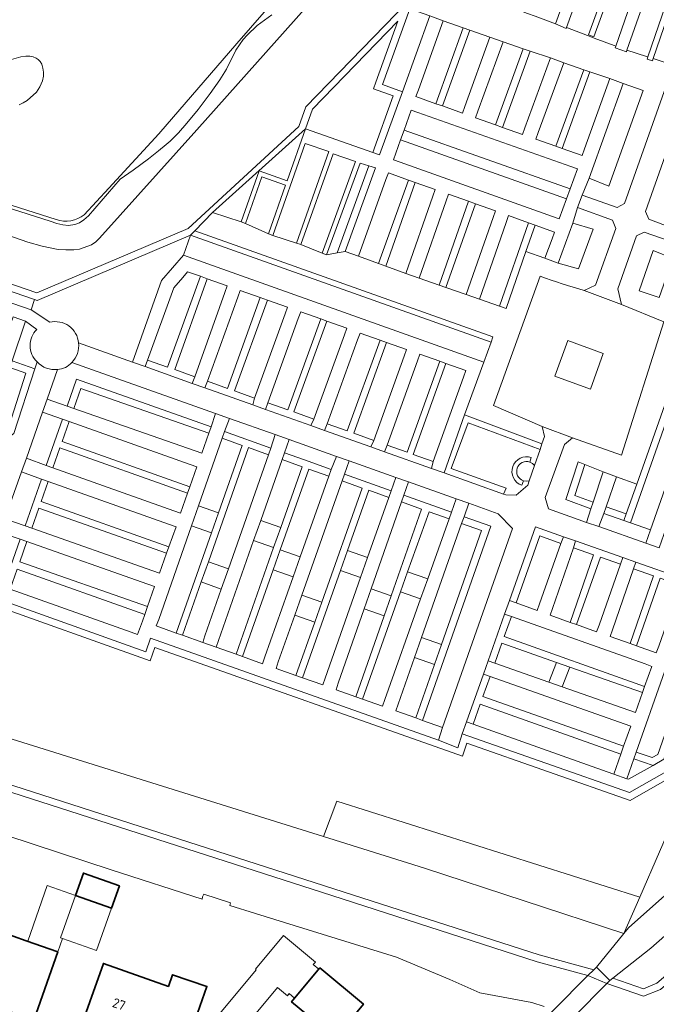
# Model space of a CAD drawing. Header units: metres. Extents: x 149984 to 156489, y 469398 to 478068.
# Tile 319 of 656: x 153779 to 153869, y 472640 to 472779. Entities that reach past the tile are written whole.
import ezdxf
from ezdxf.enums import TextEntityAlignment as Align

# ---------------------------------------------------------------- set-up
doc = ezdxf.new("R2010")
doc.units = ezdxf.units.M
doc.header["$LTSCALE"] = 0.75
for name, color, linetype, lineweight in [('B-WE-GR-BEPLANTING_CULTUUR_BOSPLANTSOEN-GV', 252, 'Continuous', 18), ('B-WE-GR-BEPLANTING_CULTUUR_HEESTERS-GV', 252, 'Continuous', 18), ('B-WE-GR-BEPLANTING_CULTUUR_VASTE PLANTENVAK-GV', 252, 'Continuous', 18), ('B-WE-GR-STRUIK-GV', 252, 'Continuous', 13), ('B-WE-KW-KUNSTWERK_DEK-GV', 6, 'Continuous', 18), ('B-WE-OG-BEBOUWING-GV', 6, 'Continuous', 35), ('B-WE-OG-BEBOUWING-T18', 1, 'Continuous', 18), ('B-WE-OG-BEBOUWING_LUIFEL-GV', 6, 'Continuous', 18), ('B-WE-OG-TERREIN_BEGROEID-GV', 252, 'Continuous', 18), ('B-WE-OG-TERREIN_ERF-GV', 252, 'Continuous', 18), ('B-WE-OG-TERREIN_OEVER-GV', 252, 'Continuous', 18), ('B-WE-OG-WATER_MEER-GV', 252, 'Continuous', 18), ('B-WE-VH-GESLOTENVERHARDING_ASFALT-GV', 252, 'Continuous', 18), ('B-WE-VH-ONVERHARD-GV', 252, 'Continuous', 18), ('B-WE-VH-OPENVERHARDING-GV', 252, 'Continuous', 18), ('B-WE-VH-OPENVERHARDING_SIERBESTRATING-GV', 252, 'Continuous', 18), ('B-WE-VH-OPENVERHARDING_STRAATBAKSTEEN-GV', 252, 'Continuous', 18)]:
    doc.layers.add(name, color=color, linetype=linetype, lineweight=lineweight)
doc.styles.add('NLCS-ISO-M750-T18', font='NLCS-ISO.ttf', dxfattribs={"height": 1.35})

msp = doc.modelspace()

# ---------------------------------------------------------------- linework, layer by layer
at = {"layer": 'B-WE-GR-BEPLANTING_CULTUUR_BOSPLANTSOEN-GV', "flags": 128}
for points in [[(153726.281, 472759.521), (153781.54, 472740.493), (153802.93, 472749.601), (153818.595, 472764.007), (153819.571, 472766.79), (153837.095, 472784.893)], [(153820.92, 472782.42), (153804.17, 472763.55), (153790.4, 472748.26), (153789.89, 472747.73), (153789.28, 472747.28), (153787.58, 472746.68), (153786.78, 472746.6), (153785.64, 472746.57), (153784.58, 472746.65), (153782.31, 472747.13), (153780.27, 472747.69), (153763.93, 472753.36)], [(153779.04, 472767.1), (153779.62, 472767.37), (153780.17, 472767.7), (153781.49, 472768.88), (153781.96, 472769.63), (153782.36, 472770.46), (153782.48, 472771.16), (153782.48, 472771.69), (153782.42, 472772.28), (153782.26, 472772.83), (153782.03, 472773.23), (153781.76, 472773.49), (153781.44, 472773.71), (153781.02, 472773.86), (153780.58, 472773.96), (153780.01, 472773.95), (153779.31, 472773.88), (153777.98, 472773.48)], [(153747.71, 472686.86), (153822.092, 472663.635), (153823.956, 472668.659), (153866.77, 472655.057), (153875.151, 472674.282), (153865.428, 472668.759), (153842.321, 472676.86), (153841.717, 472674.983), (153798.228, 472690.392), (153797.56, 472688.494), (153773.992, 472696.874)]]:
    msp.add_lwpolyline(points, dxfattribs=at)
at = {"layer": 'B-WE-GR-BEPLANTING_CULTUUR_HEESTERS-GV', "flags": 128}
for points in [[(153837.108, 472779.658), (153838.99, 472778.983), (153841.822, 472777.994), (153842.768, 472777.664), (153845.601, 472776.675), (153847.481, 472775.991), (153850.321, 472775.021), (153851.306, 472774.685), (153854.146, 472773.715), (153856.025, 472773.031), (153858.864, 472772.06), (153859.733, 472771.764), (153862.572, 472770.793), (153864.453, 472770.113), (153867.274, 472769.093), (153862.394, 472755.596), (153859.609, 472756.715), (153858.659, 472754.302), (153863.576, 472752.591), (153864.607, 472753.148), (153871.551, 472772.699), (153868.805, 472773.579), (153868.666, 472773.623), (153868.56, 472773.313), (153867.825, 472773.565), (153867.926, 472773.86), (153867.748, 472773.917), (153864.973, 472774.806), (153864.892, 472774.578), (153863.3, 472775.134), (153863.385, 472775.38), (153863.151, 472775.465), (153860.348, 472776.535), (153859.372, 472776.908), (153856.569, 472777.978), (153856.424, 472778.028), (153856.374, 472777.888), (153854.862, 472778.562), (153852.002, 472779.61)], [(153858.944, 472740.838), (153860.527, 472741.587), (153863.421, 472749.624), (153862.938, 472750.767), (153857.979, 472752.563), (153857.317, 472750.373), (153860.204, 472749.532), (153858.144, 472743.882), (153855.259, 472744.727), (153853.383, 472745.421), (153850.692, 472746.358), (153847.882, 472738.292), (153846.938, 472738.621), (153844.105, 472739.608), (153842.221, 472740.277)], [(153842.221, 472740.277), (153839.384, 472741.254), (153838.42, 472741.586), (153835.584, 472742.563), (153833.696, 472743.222), (153830.881, 472744.26), (153829.842, 472744.643), (153827.027, 472745.681), (153825.147, 472746.364), (153824.01, 472746.164), (153822.518, 472745.901), (153821.907, 472746.122), (153818.881, 472747.329), (153818.268, 472747.544), (153814.89, 472748.62), (153814.277, 472748.838), (153811.027, 472750.324), (153810.415, 472750.544), (153806.381, 472751.859), (153803.902, 472749.299), (153846.03, 472734.305), (153845.762, 472733.551), (153844.756, 472730.725), (153841.983, 472723.268), (153852.961, 472719.181), (153853.306, 472720.193), (153852.962, 472721.59), (153846.102, 472724.596), (153852.699, 472742.857)], [(153872.147, 472747.447), (153867.413, 472749.105), (153866.301, 472748.564), (153863.704, 472741.094), (153864.223, 472738.867), (153870.2, 472736.429), (153864.207, 472717.547), (153857.254, 472720.02), (153856.133, 472719.087), (153853.399, 472711.582), (153853.895, 472709.953), (153859.268, 472708.059), (153859.855, 472709.973), (153856.33, 472711.273), (153858.091, 472716.626), (153859.019, 472716.25), (153861.611, 472715.2), (153863.51, 472714.504), (153866.377, 472713.458), (153870.896, 472726.291)], [(153869.518, 472739.832), (153866.693, 472740.816), (153868.674, 472746.506), (153871.449, 472745.354)], [(153875.151, 472674.282), (153866.77, 472655.057), (153864.547, 472649.957), (153865.184, 472650.737), (153890.29, 472673.07), (153901.396, 472683.006), (153899.528, 472689.988), (153897.949, 472692.007), (153893.134, 472694.875), (153884.67, 472697.779)]]:
    msp.add_lwpolyline(points, dxfattribs=at)
for points in [[(153872.77, 472749.144), (153873.69, 472751.533), (153870.895, 472752.627), (153875.708, 472765.997), (153872.86, 472766.957), (153867.59, 472752.015), (153868.071, 472750.929)], [(153850.325, 472713.94), (153850.075, 472714.054), (153849.853, 472714.215), (153849.666, 472714.416), (153849.521, 472714.649), (153849.425, 472714.906), (153849.381, 472715.177), (153849.391, 472715.452), (153849.454, 472715.719), (153849.568, 472715.968), (153849.729, 472716.191), (153849.93, 472716.378), (153850.163, 472716.522), (153850.421, 472716.618), (153850.692, 472716.662), (153850.966, 472716.652), (153851.233, 472716.589), (153851.45, 472717.223), (153851.055, 472717.316), (153850.65, 472717.331), (153850.249, 472717.266), (153849.869, 472717.124), (153849.524, 472716.911), (153849.227, 472716.634), (153848.989, 472716.305), (153848.821, 472715.936), (153848.727, 472715.541), (153848.713, 472715.135), (153848.778, 472714.735), (153848.92, 472714.355), (153849.133, 472714.009), (153849.409, 472713.712), (153849.739, 472713.475), (153850.108, 472713.307)], [(153803.402, 472707.56), (153806.229, 472706.558), (153807.221, 472709.389), (153804.394, 472710.392)], [(153812.196, 472705.505), (153815.024, 472704.503), (153816.02, 472707.333), (153813.192, 472708.335)], [(153861.684, 472709.329), (153860.986, 472707.454), (153867.639, 472705.109), (153868.304, 472706.998), (153865.474, 472707.993), (153864.513, 472708.331)], [(153814.951, 472701.346), (153817.779, 472700.344), (153818.782, 472703.171), (153815.954, 472704.173)], [(153824.477, 472701.27), (153827.304, 472700.266), (153828.3, 472703.096), (153825.473, 472704.1)], [(153804.799, 472699.638), (153807.627, 472698.636), (153808.621, 472701.467), (153805.794, 472702.469)], [(153832.965, 472698.255), (153835.793, 472697.251), (153836.799, 472700.077), (153833.971, 472701.081)], [(153827.819, 472695.838), (153830.646, 472694.834), (153831.633, 472697.667), (153828.806, 472698.671)], [(153818.012, 472694.956), (153820.84, 472693.954), (153821.84, 472696.783), (153819.013, 472697.784)], [(153834.945, 472688.956), (153837.773, 472687.954), (153838.767, 472690.785), (153835.939, 472691.786)], [(153853.947, 472685.459), (153855.834, 472684.796), (153856.901, 472687.601), (153855.014, 472688.265)], [(153865.956, 472674.631), (153864.956, 472671.814), (153865.18, 472671.734), (153868.657, 472673.707)], [(153822.092, 472663.635), (153836.36, 472659.18), (153864.547, 472649.957), (153866.77, 472655.057), (153823.956, 472668.659)]]:
    msp.add_lwpolyline(points, close=True, dxfattribs=at)
at = {"layer": 'B-WE-GR-BEPLANTING_CULTUUR_HEESTERS-GV'}
msp.add_lwpolyline([(153852.699, 472742.857, 0.0150776), (153858.944, 472740.838)], format="xyb", dxfattribs=at)
at = {"layer": 'B-WE-GR-BEPLANTING_CULTUUR_VASTE PLANTENVAK-GV', "flags": 128}
for points in [[(153779.968, 472736.503), (153778.056, 472730.885), (153781.265, 472729.781), (153781.573, 472730.733)], [(153781.546, 472735.348), (153779.968, 472736.503)], [(153784.475, 472729.666), (153782.998, 472725.472), (153785.832, 472724.487), (153787.179, 472728.314), (153806.172, 472721.568), (153806.799, 472723.467), (153786.487, 472730.682)]]:
    msp.add_lwpolyline(points, dxfattribs=at)
at = {"layer": 'B-WE-GR-BEPLANTING_CULTUUR_VASTE PLANTENVAK-GV'}
for points in [[(153781.573, 472730.733, -0.4175511), (153781.546, 472735.348)], [(153786.487, 472730.682, -0.1960334), (153784.475, 472729.666)]]:
    msp.add_lwpolyline(points, format="xyb", dxfattribs=at)
at = {"layer": 'B-WE-GR-BEPLANTING_CULTUUR_VASTE PLANTENVAK-GV', "flags": 128}
for points in [[(153859.816, 472726.892), (153861.63, 472731.943), (153856.62, 472733.782), (153854.787, 472728.727)], [(153782.349, 472723.628), (153780.071, 472717.158), (153782.88, 472716.103), (153785.183, 472722.644)], [(153814.611, 472718.57), (153815.238, 472720.469), (153808.778, 472722.764), (153808.073, 472720.892)], [(153823.168, 472715.53), (153823.905, 472717.391), (153817.237, 472719.759), (153816.558, 472717.878), (153819.378, 472716.877)], [(153831.621, 472712.528), (153832.281, 472714.415), (153825.715, 472716.748), (153825.055, 472714.86)], [(153782.204, 472714.182), (153779.383, 472715.205), (153777.04, 472708.552), (153779.877, 472707.574)], [(153834.082, 472713.776), (153833.412, 472711.892), (153840.152, 472709.498), (153840.809, 472711.386)], [(153842.598, 472710.751), (153841.936, 472708.864), (153845.705, 472707.525), (153836.064, 472680.071), (153838.892, 472679.069), (153848.796, 472707.172), (153846.772, 472709.268)], [(153774.006, 472699.935), (153776.835, 472698.933), (153779.206, 472705.665), (153776.368, 472706.644)]]:
    msp.add_lwpolyline(points, close=True, dxfattribs=at)
at = {"layer": 'B-WE-GR-STRUIK-GV', "flags": 128}
for points in [[(153864.987, 472789.672), (153864.245, 472789.94), (153859.548, 472776.978), (153860.29, 472776.71)], [(153873.195, 472786.821), (153872.46, 472787.073), (153867.926, 472773.86), (153867.825, 472773.565), (153868.56, 472773.313), (153868.666, 472773.623)], [(153842.768, 472777.664), (153841.822, 472777.994), (153837.973, 472767.249), (153838.887, 472766.925)], [(153851.306, 472774.685), (153850.321, 472775.021), (153846.398, 472764.238), (153847.379, 472763.894)], [(153859.733, 472771.764), (153858.864, 472772.06), (153854.916, 472761.222), (153855.817, 472760.904)], [(153832.975, 472762.16), (153856.424, 472753.792), (153856.939, 472755.206), (153833.464, 472763.523)], [(153824.01, 472746.164), (153825.147, 472746.364), (153829.437, 472758.176), (153828.482, 472758.476)], [(153829.842, 472744.643), (153830.881, 472744.26), (153835.024, 472756.121), (153834.069, 472756.459)], [(153838.42, 472741.586), (153839.384, 472741.254), (153843.582, 472753.089), (153842.562, 472753.449)], [(153846.938, 472738.621), (153847.882, 472738.292), (153850.692, 472746.358), (153851.99, 472750.082), (153851.047, 472750.417)], [(153845.762, 472733.551), (153846.03, 472734.305), (153803.902, 472749.299), (153803.29, 472748.667)], [(153797.201, 472731.014), (153796.848, 472730.079), (153803.527, 472727.705), (153803.873, 472728.644), (153801.046, 472729.648), (153805.649, 472742.507), (153804.688, 472742.85), (153800.028, 472730.01)], [(153805.309, 472727.071), (153812.064, 472724.67), (153812.329, 472725.637), (153809.502, 472726.642), (153814.155, 472739.482), (153813.129, 472739.838), (153808.503, 472726.997), (153805.676, 472728.002)], [(153813.856, 472724.033), (153820.283, 472721.749), (153820.71, 472722.659), (153817.883, 472723.664), (153822.56, 472736.527), (153821.678, 472736.839), (153817.016, 472723.972), (153814.19, 472724.976)], [(153822.594, 472721.989), (153822.192, 472721.07), (153828.786, 472718.727), (153829.193, 472719.643), (153826.366, 472720.648), (153830.994, 472733.507), (153830.074, 472733.83), (153825.42, 472720.984)], [(153777.718, 472729.944), (153780.012, 472729.155), (153777.287, 472720.726), (153774.724, 472721.607), (153774.483, 472720.633), (153777.052, 472719.749), (153778.302, 472720.614), (153781.265, 472729.781), (153778.056, 472730.885)], [(153837.32, 472715.693), (153837.586, 472716.66), (153834.759, 472717.665), (153839.38, 472730.539), (153838.537, 472730.841), (153833.891, 472717.974), (153831.065, 472718.979), (153830.714, 472718.042)], [(153785.832, 472724.487), (153786.776, 472724.159), (153787.772, 472726.989), (153805.861, 472720.69), (153806.172, 472721.568), (153787.179, 472728.314)], [(153886.42, 472716.583), (153887.363, 472716.251), (153888.693, 472720.023), (153870.896, 472726.291), (153866.377, 472713.458), (153864.855, 472709.271), (153864.513, 472708.331), (153865.474, 472707.993), (153870.471, 472722.199), (153871.467, 472725.029), (153874.297, 472724.033), (153887.418, 472719.412)], [(153786.125, 472722.31), (153785.183, 472722.644), (153782.88, 472716.103), (153783.822, 472715.769), (153784.819, 472718.598), (153802.857, 472712.194), (153803.169, 472713.09), (153785.129, 472719.481)], [(153852.961, 472719.181), (153841.983, 472723.268), (153839.138, 472715.047), (153847.534, 472712.063), (153847.918, 472712.882), (153840.112, 472715.656), (153842.513, 472722.111), (153852.681, 472718.359)], [(153814.611, 472718.57), (153808.073, 472720.892), (153807.742, 472719.948), (153810.569, 472718.944), (153807.221, 472709.389), (153806.229, 472706.558), (153801.269, 472692.401), (153802.146, 472692.09), (153804.799, 472699.638), (153805.794, 472702.469), (153811.47, 472718.624), (153814.297, 472717.621)], [(153816.219, 472716.938), (153819.046, 472715.934), (153816.02, 472707.333), (153815.024, 472704.503), (153809.713, 472689.409), (153810.602, 472689.094), (153814.951, 472701.346), (153815.954, 472704.173), (153820.007, 472715.593), (153822.834, 472714.588), (153823.168, 472715.53), (153819.378, 472716.877), (153816.558, 472717.878)], [(153859.019, 472716.25), (153858.091, 472716.626), (153856.33, 472711.273), (153859.855, 472709.973), (153860.174, 472710.921), (153857.582, 472711.877)], [(153782.204, 472714.182), (153779.877, 472707.574), (153780.821, 472707.241), (153781.817, 472710.071), (153799.897, 472703.697), (153800.223, 472704.607), (153782.15, 472711.018), (153783.146, 472713.848)], [(153825.473, 472704.1), (153828.462, 472712.589), (153831.289, 472711.585), (153831.621, 472712.528), (153825.055, 472714.86), (153824.721, 472713.917), (153827.548, 472712.913), (153821.84, 472696.783), (153820.84, 472693.954), (153818.171, 472686.412), (153819.128, 472686.073), (153824.477, 472701.27)], [(153839.817, 472708.556), (153840.152, 472709.498), (153833.412, 472711.892), (153833.083, 472710.947), (153835.91, 472709.943), (153831.633, 472697.667), (153830.646, 472694.834), (153826.664, 472683.402), (153827.565, 472683.083), (153832.965, 472698.255), (153833.971, 472701.081), (153836.989, 472709.56)], [(153862.017, 472710.272), (153861.684, 472709.329), (153864.513, 472708.331), (153864.855, 472709.271)], [(153844.431, 472706.917), (153838.767, 472690.785), (153837.773, 472687.954), (153835.121, 472680.405), (153836.064, 472680.071), (153845.705, 472707.525), (153841.936, 472708.864), (153841.605, 472707.921)], [(153855.634, 472705.092), (153855.984, 472706.03), (153852.041, 472707.413), (153848.365, 472697.026), (153849.305, 472696.684), (153852.651, 472706.139)], [(153780.149, 472705.333), (153779.206, 472705.665), (153776.835, 472698.933), (153777.778, 472698.599), (153778.774, 472701.428), (153796.805, 472695.039), (153797.197, 472696.144), (153779.152, 472702.503)], [(153857.395, 472704.475), (153860.226, 472703.481), (153856.963, 472693.921), (153857.861, 472693.603), (153861.23, 472703.129), (153864.061, 472702.136), (153864.412, 472703.072), (153857.674, 472705.437)], [(153869.673, 472700.167), (153872.504, 472699.173), (153872.691, 472700.168), (153866.239, 472702.431), (153865.898, 472701.491), (153868.729, 472700.498), (153865.408, 472690.93), (153866.298, 472690.612)], [(153877.167, 472697.537), (153874.14, 472688.901), (153873.826, 472688.005), (153872.836, 472685.179), (153869.357, 472675.254), (153868.547, 472674.794), (153866.294, 472675.584), (153865.956, 472674.631), (153868.657, 472673.707), (153870.177, 472674.569), (153871.704, 472678.786), (153878.098, 472697.21), (153880.929, 472696.217), (153881.257, 472697.162), (153874.654, 472699.479), (153874.336, 472698.53)], [(153848.628, 472694.771), (153847.671, 472695.064), (153845.344, 472688.487), (153846.286, 472688.152), (153847.287, 472690.981), (153855.014, 472688.265), (153856.901, 472687.601), (153867.166, 472683.992), (153867.475, 472684.873), (153847.627, 472691.943)], [(153845.612, 472686.25), (153844.682, 472686.616), (153842.299, 472679.883), (153843.241, 472679.547), (153844.242, 472682.376), (153864.103, 472675.302), (153864.499, 472676.421), (153844.612, 472683.422)]]:
    msp.add_lwpolyline(points, close=True, dxfattribs=at)
for points in [[(153726.292, 472758.46), (153781.214, 472739.547), (153781.577, 472739.422), (153803.29, 472748.667), (153803.902, 472749.299), (153806.381, 472751.859), (153819.539, 472763.676), (153820.512, 472766.453), (153832.587, 472778.923), (153829.465, 472770.307), (153829.124, 472769.367), (153831.944, 472768.345), (153829.045, 472760.345), (153829.989, 472760.014), (153833.225, 472768.944), (153830.405, 472769.966), (153834.288, 472780.68), (153838.042, 472784.558), (153837.095, 472784.893), (153819.571, 472766.79), (153818.595, 472764.007), (153802.93, 472749.601), (153781.54, 472740.493), (153726.281, 472759.521)], [(153773.992, 472696.874), (153797.56, 472688.494), (153798.228, 472690.392), (153841.717, 472674.983), (153842.321, 472676.86), (153865.428, 472668.759), (153875.151, 472674.282), (153875.807, 472675.786), (153865.33, 472669.853), (153841.684, 472678.143), (153841.055, 472676.19), (153838.313, 472677.25), (153797.618, 472691.669), (153796.95, 472689.772), (153773.335, 472698.169)]]:
    msp.add_lwpolyline(points, dxfattribs=at)
at = {"layer": 'B-WE-KW-KUNSTWERK_DEK-GV', "flags": 128}
msp.add_lwpolyline([(153859.46, 472643.99), (153854.638, 472639.153), (153854.172, 472638.685), (153856.075, 472636.785), (153856.076, 472636.786), (153856.717, 472637.429), (153857.509, 472638.223), (153862.14, 472642.868), (153862.563, 472643.293), (153860.66, 472645.193), (153860.282, 472644.814)], close=True, dxfattribs=at)
at = {"layer": 'B-WE-OG-BEBOUWING-GV', "flags": 128}
for points in [[(153793.22, 472656.694), (153788.126, 472658.481), (153787.013, 472655.309), (153792.107, 472653.522)], [(153784.537, 472647.347), (153780.052, 472648.92), (153776.316, 472650.23), (153775.759, 472648.641), (153769.276, 472650.914), (153768.076, 472647.493), (153765.114, 472639.047), (153775.766, 472635.31), (153777.103, 472639.097), (153781.138, 472637.673)], [(153799.86, 472635.985), (153802.924, 472634.9), (153805.598, 472642.45), (153800.744, 472644.103), (153800.156, 472642.445), (153790.967, 472645.703), (153787.126, 472634.874), (153796.224, 472631.65), (153797.994, 472636.646)], [(153821.557, 472645.063), (153817.995, 472640.785), (153817.558, 472640.26), (153819.717, 472638.462), (153816.493, 472634.589), (153818.79, 472632.676), (153816.352, 472629.748), (153824.166, 472623.245), (153831.358, 472631.83), (153825.21, 472636.948), (153827.705, 472639.945)]]:
    msp.add_lwpolyline(points, close=True, dxfattribs=at)
at = {"layer": 'B-WE-OG-BEBOUWING_LUIFEL-GV', "flags": 128}
for points in [[(153787.013, 472655.309), (153783.028, 472656.706), (153780.271, 472648.843), (153784.537, 472647.347), (153785.195, 472649.222), (153784.913, 472649.321)], [(153792.107, 472653.522), (153787.013, 472655.309), (153784.913, 472649.321), (153785.195, 472649.222), (153790.007, 472647.534)], [(153817.995, 472640.785), (153821.414, 472644.892), (153820.632, 472645.543), (153820.927, 472645.899), (153816.419, 472649.651), (153812.454, 472644.887), (153812.547, 472644.81), (153807.403, 472638.63), (153810.422, 472636.117), (153815.566, 472642.297), (153816.962, 472641.135), (153817.213, 472641.436)]]:
    msp.add_lwpolyline(points, close=True, dxfattribs=at)
at = {"layer": 'B-WE-OG-TERREIN_BEGROEID-GV', "flags": 128}
for points in [[(153859.52, 472791.504), (153859.208, 472792.166), (153853.326, 472794.082), (153852.602, 472793.732), (153848.095, 472781.122), (153848.201, 472781.086), (153850.933, 472779.986), (153852.002, 472779.61), (153854.862, 472778.562)], [(153867.947, 472788.641), (153867.652, 472789.184), (153861.74, 472791.184), (153861.045, 472790.855), (153856.424, 472778.028), (153856.569, 472777.978), (153859.372, 472776.908), (153860.348, 472776.535), (153863.151, 472775.465), (153863.385, 472775.38)], [(153860.29, 472776.71), (153859.548, 472776.978), (153864.245, 472789.94), (153864.987, 472789.672)], [(153876.163, 472785.683), (153875.864, 472786.329), (153870.268, 472788.288), (153869.576, 472787.941), (153864.973, 472774.806), (153867.748, 472773.917), (153867.926, 472773.86), (153872.46, 472787.073), (153873.195, 472786.821), (153868.666, 472773.623), (153868.805, 472773.579), (153871.551, 472772.699)], [(153833.225, 472768.944), (153837.108, 472779.658), (153834.288, 472780.68), (153830.405, 472769.966)], [(153838.99, 472778.983), (153835.481, 472769.19), (153835.144, 472768.249), (153837.973, 472767.249), (153841.822, 472777.994)], [(153829.045, 472760.345), (153831.944, 472768.345), (153829.124, 472769.367), (153829.465, 472770.307), (153832.587, 472778.923), (153820.512, 472766.453), (153819.539, 472763.676)], [(153842.056, 472766.865), (153845.601, 472776.675), (153842.768, 472777.664), (153838.887, 472766.925), (153841.716, 472765.925)], [(153850.321, 472775.021), (153847.481, 472775.991), (153843.91, 472766.173), (153843.568, 472765.233), (153846.398, 472764.238)], [(153850.552, 472763.839), (153854.146, 472773.715), (153851.306, 472774.685), (153847.379, 472763.894), (153850.21, 472762.899)], [(153856.025, 472773.031), (153852.428, 472763.158), (153852.086, 472762.218), (153854.916, 472761.222), (153858.864, 472772.06)], [(153858.985, 472760.849), (153862.572, 472770.793), (153859.733, 472771.764), (153855.817, 472760.904), (153858.646, 472759.908)], [(153864.453, 472770.113), (153859.609, 472756.715), (153862.394, 472755.596), (153867.274, 472769.093)], [(153835.418, 472766.013), (153834.475, 472766.347), (153833.464, 472763.523), (153856.939, 472755.206), (153857.966, 472758.025), (153857.023, 472758.359)], [(153819.539, 472763.676), (153806.381, 472751.859), (153810.415, 472750.544), (153812.998, 472757.752), (153816.947, 472756.357)], [(153814.89, 472748.62), (153818.268, 472747.544), (153822.809, 472760.471), (153819.504, 472761.612)], [(153832.906, 472759), (153854.455, 472751.309), (153855.397, 472750.973), (153856.424, 472753.792), (153832.975, 472762.16), (153831.964, 472759.336)], [(153821.907, 472746.122), (153826.599, 472759.099), (153823.444, 472760.181), (153818.881, 472747.329)], [(153780.726, 472738.129), (153781.214, 472739.547), (153726.292, 472758.46), (153717.144, 472755.111), (153714.223, 472751.209), (153709.395, 472743.58), (153708.139, 472733.997), (153708.356, 472724.544), (153708.294, 472718.934), (153708.349, 472717.019), (153709.866, 472716.52), (153714.263, 472739.355), (153719.604, 472754.414), (153726.307, 472756.868)], [(153828.482, 472758.476), (153827.24, 472758.865), (153822.518, 472745.901), (153824.01, 472746.164)], [(153811.027, 472750.324), (153814.277, 472748.838), (153816.719, 472755.745), (153813.363, 472756.918)], [(153830.903, 472756.517), (153827.027, 472745.681), (153829.842, 472744.643), (153834.069, 472756.459), (153831.24, 472757.459)], [(153833.696, 472743.222), (153837.522, 472754.177), (153837.852, 472755.121), (153835.024, 472756.121), (153830.881, 472744.26)], [(153835.584, 472742.563), (153838.42, 472741.586), (153842.562, 472753.449), (153839.732, 472754.447), (153839.402, 472753.503)], [(153839.384, 472741.254), (153842.221, 472740.277), (153846.077, 472751.149), (153846.411, 472752.091), (153843.582, 472753.089)], [(153847.891, 472750.477), (153844.105, 472739.608), (153846.938, 472738.621), (153851.047, 472750.417), (153848.22, 472751.421)], [(153853.383, 472745.421), (153854.399, 472748.166), (153854.746, 472749.104), (153851.99, 472750.082), (153850.692, 472746.358)], [(153857.317, 472750.373), (153855.259, 472744.727), (153858.144, 472743.882), (153860.204, 472749.532)], [(153803.29, 472748.667), (153802.284, 472745.841), (153844.756, 472730.725), (153845.762, 472733.551)], [(153869.518, 472739.832), (153871.449, 472745.354), (153868.674, 472746.506), (153866.693, 472740.816)], [(153802.169, 472742.689), (153800.904, 472741.218), (153797.201, 472731.014), (153800.028, 472730.01), (153804.688, 472742.85), (153802.868, 472743.501)], [(153803.873, 472728.644), (153808.137, 472740.556), (153808.474, 472741.497), (153805.649, 472742.507), (153801.046, 472729.648)], [(153809.956, 472739.88), (153805.676, 472728.002), (153808.503, 472726.997), (153813.129, 472739.838), (153810.295, 472740.821)], [(153812.329, 472725.637), (153816.648, 472737.558), (153816.989, 472738.498), (153814.155, 472739.482), (153809.502, 472726.642)], [(153818.508, 472736.9), (153814.19, 472724.976), (153817.016, 472723.972), (153821.678, 472736.839), (153818.849, 472737.84)], [(153820.71, 472722.659), (153825.046, 472734.586), (153825.388, 472735.526), (153822.56, 472736.527), (153817.883, 472723.664)], [(153826.902, 472733.885), (153822.594, 472721.989), (153825.42, 472720.984), (153830.074, 472733.83), (153827.243, 472734.825)], [(153829.193, 472719.643), (153833.485, 472731.571), (153833.824, 472732.512), (153830.994, 472733.507), (153826.366, 472720.648)], [(153835.371, 472730.909), (153831.065, 472718.979), (153833.891, 472717.974), (153838.537, 472730.841), (153835.711, 472731.85)], [(153837.586, 472716.66), (153841.867, 472728.589), (153842.205, 472729.53), (153839.38, 472730.539), (153834.759, 472717.665)], [(153777.718, 472729.944), (153774.724, 472721.607), (153777.287, 472720.726), (153780.012, 472729.155)], [(153786.776, 472724.159), (153803.917, 472718.191), (153804.861, 472717.862), (153805.861, 472720.69), (153787.772, 472726.989)], [(153803.215, 472716.256), (153786.125, 472722.31), (153785.129, 472719.481), (153803.169, 472713.09), (153804.158, 472715.922)], [(153851.233, 472716.589), (153851.609, 472716.393), (153851.908, 472716.093), (153852.681, 472718.359), (153842.513, 472722.111), (153840.112, 472715.656), (153847.918, 472712.882), (153847.534, 472712.063), (153847.872, 472711.943), (153849.303, 472711.911), (153850.962, 472713.317), (153851.168, 472713.92), (153850.745, 472713.864), (153850.325, 472713.94), (153850.108, 472713.307), (153849.739, 472713.475), (153849.409, 472713.712), (153849.133, 472714.009), (153848.92, 472714.355), (153848.778, 472714.735), (153848.713, 472715.135), (153848.727, 472715.541), (153848.821, 472715.936), (153848.989, 472716.305), (153849.227, 472716.634), (153849.524, 472716.911), (153849.869, 472717.124), (153850.249, 472717.266), (153850.65, 472717.331), (153851.055, 472717.316), (153851.45, 472717.223)], [(153870.471, 472722.199), (153865.474, 472707.993), (153868.304, 472706.998), (153873.301, 472721.203)], [(153810.569, 472718.944), (153807.742, 472719.948), (153804.394, 472710.392), (153807.221, 472709.389)], [(153783.822, 472715.769), (153800.926, 472709.697), (153801.868, 472709.362), (153802.857, 472712.194), (153784.819, 472718.598)], [(153814.297, 472717.621), (153811.47, 472718.624), (153805.794, 472702.469), (153808.621, 472701.467)], [(153813.192, 472708.335), (153816.02, 472707.333), (153819.046, 472715.934), (153816.219, 472716.938)], [(153815.954, 472704.173), (153818.782, 472703.171), (153822.834, 472714.588), (153820.007, 472715.593)], [(153860.174, 472710.921), (153861.611, 472715.2), (153859.019, 472716.25), (153857.582, 472711.877)], [(153800.294, 472707.765), (153783.146, 472713.848), (153782.15, 472711.018), (153800.223, 472704.607), (153801.236, 472707.431)], [(153821.84, 472696.783), (153827.548, 472712.913), (153824.721, 472713.917), (153819.013, 472697.784)], [(153863.51, 472714.504), (153862.017, 472710.272), (153864.855, 472709.271), (153866.377, 472713.458)], [(153825.473, 472704.1), (153828.3, 472703.096), (153831.289, 472711.585), (153828.462, 472712.589)], [(153828.806, 472698.671), (153831.633, 472697.667), (153835.91, 472709.943), (153833.083, 472710.947)], [(153780.821, 472707.241), (153797.941, 472701.205), (153798.884, 472700.872), (153799.897, 472703.697), (153781.817, 472710.071)], [(153833.971, 472701.081), (153836.799, 472700.077), (153839.817, 472708.556), (153836.989, 472709.56)], [(153803.402, 472707.56), (153798.772, 472694.348), (153798.414, 472693.413), (153801.269, 472692.401), (153806.229, 472706.558)], [(153838.767, 472690.785), (153844.431, 472706.917), (153841.605, 472707.921), (153835.939, 472691.786)], [(153797.256, 472699.303), (153780.149, 472705.333), (153779.152, 472702.503), (153797.197, 472696.144), (153798.199, 472698.971)], [(153807.217, 472691.355), (153806.901, 472690.406), (153809.713, 472689.409), (153815.024, 472704.503), (153812.196, 472705.505)], [(153852.606, 472696.547), (153855.634, 472705.092), (153852.651, 472706.139), (153849.305, 472696.684), (153852.272, 472695.604)], [(153860.226, 472703.481), (153857.395, 472704.475), (153854.458, 472695.867), (153854.135, 472694.921), (153856.963, 472693.921)], [(153861.022, 472693.546), (153864.061, 472702.136), (153861.23, 472703.129), (153857.861, 472693.603), (153860.689, 472692.603)], [(153794.861, 472692.545), (153795.802, 472692.212), (153796.473, 472694.101), (153796.805, 472695.039), (153778.774, 472701.428), (153777.778, 472698.599)], [(153813.454, 472688.083), (153813.765, 472689.035), (153817.779, 472700.344), (153814.951, 472701.346), (153810.602, 472689.094)], [(153821.957, 472685.07), (153822.287, 472686.015), (153827.304, 472700.266), (153824.477, 472701.27), (153819.128, 472686.073)], [(153865.898, 472701.491), (153862.91, 472692.883), (153862.582, 472691.938), (153865.408, 472690.93), (153868.729, 472700.498)], [(153807.627, 472698.636), (153804.799, 472699.638), (153802.146, 472692.09), (153804.997, 472691.08), (153805.306, 472692.032)], [(153872.504, 472699.173), (153869.673, 472700.167), (153866.298, 472690.612), (153869.123, 472689.604), (153869.456, 472690.547)], [(153835.793, 472697.251), (153832.965, 472698.255), (153827.565, 472683.083), (153830.397, 472682.079), (153830.729, 472683.024)], [(153870.986, 472688.971), (153869.993, 472686.139), (153866.294, 472675.584), (153868.547, 472674.794), (153869.357, 472675.254), (153872.836, 472685.179), (153873.826, 472688.005), (153874.14, 472688.901), (153877.167, 472697.537), (153874.336, 472698.53), (153871.31, 472689.896)], [(153830.646, 472694.834), (153827.819, 472695.838), (153824.165, 472685.349), (153823.862, 472684.395), (153826.664, 472683.402)], [(153818.012, 472694.956), (153815.677, 472688.357), (153815.367, 472687.406), (153818.171, 472686.412), (153820.84, 472693.954)], [(153867.525, 472688.04), (153848.628, 472694.771), (153847.627, 472691.943), (153867.475, 472684.873), (153868.467, 472687.704)], [(153846.286, 472688.152), (153853.947, 472685.459), (153855.014, 472688.265), (153847.287, 472690.981)], [(153832.626, 472682.351), (153832.277, 472681.413), (153835.121, 472680.405), (153837.773, 472687.954), (153834.945, 472688.956)], [(153856.901, 472687.601), (153855.834, 472684.796), (153865.231, 472681.493), (153866.174, 472681.161), (153867.166, 472683.992)], [(153864.557, 472679.581), (153845.612, 472686.25), (153844.612, 472683.422), (153864.499, 472676.421), (153865.5, 472679.249)], [(153862.176, 472672.804), (153863.102, 472672.474), (153864.103, 472675.302), (153844.242, 472682.376), (153843.241, 472679.547)]]:
    msp.add_lwpolyline(points, close=True, dxfattribs=at)
for points in [[(153763.93, 472753.36), (153780.27, 472747.69), (153782.31, 472747.13), (153784.58, 472746.65), (153785.64, 472746.57), (153786.78, 472746.6), (153787.58, 472746.68), (153789.28, 472747.28), (153789.89, 472747.73), (153790.4, 472748.26), (153804.17, 472763.55), (153820.92, 472782.42)], [(153814.766, 472779.811), (153812.679, 472778.306), (153811.306, 472776.956), (153810.731, 472776.314), (153809.697, 472774.826), (153808.341, 472772.154), (153807.416, 472770.627), (153806.051, 472768.695), (153804.336, 472766.44), (153802.775, 472764.498), (153801.563, 472763.12), (153800.397, 472761.967), (153799.818, 472761.46), (153798.732, 472760.567), (153797.326, 472759.476), (153795.177, 472757.874), (153793.335, 472756.567), (153788.864, 472751.417), (153788.205, 472750.827), (153787.588, 472750.389), (153786.901, 472750.16), (153786.038, 472750.053), (153785.214, 472750.141), (153784.398, 472750.313), (153783.45, 472750.629), (153764.285, 472756.728)], [(154016.915, 472767.385), (154015.863, 472766.764), (154012.25, 472764.633), (154011.098, 472763.773), (154000, 472755.756), (153984.93, 472744.87), (153957.69, 472726.02), (153952.26, 472722.01), (153948.62, 472719.16), (153944.98, 472716.17), (153936.87, 472708.9), (153929.63, 472702.48), (153916.78, 472690.99), (153898.62, 472674.68), (153880.41, 472658.68), (153875.05, 472653.75), (153868.353, 472647.882), (153862.99, 472643.632)], [(153803.29, 472748.667), (153781.577, 472739.422), (153781.214, 472739.547), (153780.726, 472738.129), (153783.369, 472736.341)], [(153787.444, 472733.421), (153795.055, 472730.716), (153799.165, 472742.261), (153802.284, 472745.841), (153803.29, 472748.667)], [(153862.99, 472643.632), (153867.304, 472642.135), (153869.181, 472642.898), (153871.448, 472644.842), (153885.62, 472659.224), (153895.453, 472669.087), (153909.711, 472682.505), (153914.969, 472687.272), (153940.055, 472709.885), (153957.596, 472723.697), (153961.465, 472725.826), (153975.955, 472728.984), (153980.148, 472732.514), (153983.466, 472737.457), (153986.128, 472740.704)], [(153748.095, 472680.532), (153823.537, 472656.272), (153852.545, 472646.899), (153860.282, 472644.814), (153860.66, 472645.193), (153864.547, 472649.957), (153836.36, 472659.18), (153822.092, 472663.635), (153747.71, 472686.86)], [(153869.181, 472642.898), (153867.304, 472642.135), (153862.99, 472643.632), (153862.563, 472643.293), (153862.14, 472642.868), (153867.332, 472641.067), (153869.708, 472642.033)]]:
    msp.add_lwpolyline(points, dxfattribs=at)
at = {"layer": 'B-WE-OG-TERREIN_BEGROEID-GV'}
msp.add_lwpolyline([(153783.369, 472736.341, -0.4638842), (153787.444, 472733.421)], format="xyb", dxfattribs=at)
at = {"layer": 'B-WE-OG-TERREIN_ERF-GV', "flags": 128}
for points in [[(153853.282, 472639.592), (153851.532, 472640.158), (153844.15, 472641.55), (153839.93, 472643.42), (153832.37, 472646.6), (153817.934, 472651.057), (153812.45, 472652.75), (153808.82, 472653.9), (153808.93, 472654.28), (153805.14, 472655.51), (153804.99, 472655.11), (153804.901, 472654.775), (153792.04, 472658.94), (153725.59, 472680.78)], [(153768.12, 472633.14), (153780.177, 472628.784), (153793.04, 472624.35), (153798.43, 472631.63), (153799.86, 472635.985), (153797.994, 472636.646), (153796.224, 472631.65), (153787.126, 472634.874), (153790.967, 472645.703), (153800.156, 472642.445), (153800.744, 472644.103), (153805.598, 472642.45), (153802.924, 472634.9), (153803.84, 472634.65), (153802.656, 472633.158), (153801.19, 472631.31), (153797.03, 472625.74), (153778.78, 472597.09)]]:
    msp.add_lwpolyline(points, dxfattribs=at)
for points in [[(153787.013, 472655.309), (153788.126, 472658.481), (153793.22, 472656.694), (153792.107, 472653.522)], [(153780.052, 472648.92), (153784.537, 472647.347), (153781.138, 472637.673), (153777.103, 472639.097), (153775.766, 472635.31), (153765.114, 472639.047), (153768.076, 472647.493), (153769.276, 472650.914), (153775.759, 472648.641), (153776.316, 472650.23)], [(153821.557, 472645.063), (153827.705, 472639.945), (153825.21, 472636.948), (153831.358, 472631.83), (153824.166, 472623.245), (153816.352, 472629.748), (153818.79, 472632.676), (153816.493, 472634.589), (153819.717, 472638.462), (153817.558, 472640.26), (153817.995, 472640.785)]]:
    msp.add_lwpolyline(points, close=True, dxfattribs=at)
at = {"layer": 'B-WE-OG-TERREIN_OEVER-GV', "flags": 128}
for points in [[(153835.421, 472804.559), (153833.467, 472801.996), (153828.668, 472796.768), (153822.329, 472789.163), (153815.617, 472781.967), (153813.673, 472780.167), (153809.827, 472775.767), (153798.808, 472762.968), (153791.745, 472755.312), (153788.232, 472751.561)], [(153764.285, 472756.728), (153783.45, 472750.629), (153784.398, 472750.313), (153785.214, 472750.141), (153786.038, 472750.053), (153786.901, 472750.16), (153787.588, 472750.389), (153788.205, 472750.827), (153788.864, 472751.417), (153793.335, 472756.567), (153795.177, 472757.874), (153797.326, 472759.476), (153798.732, 472760.567), (153799.818, 472761.46), (153800.397, 472761.967), (153801.563, 472763.12), (153802.775, 472764.498), (153804.336, 472766.44), (153806.051, 472768.695), (153807.416, 472770.627), (153808.341, 472772.154), (153809.697, 472774.826), (153810.731, 472776.314), (153811.306, 472776.956), (153812.679, 472778.306), (153814.766, 472779.811)], [(153784.296, 472750.883), (153767.649, 472756.154), (153746.385, 472762.807), (153730.273, 472768.065)]]:
    msp.add_lwpolyline(points, dxfattribs=at)
at = {"layer": 'B-WE-OG-TERREIN_OEVER-GV'}
msp.add_lwpolyline([(153788.232, 472751.561, -0.261218), (153784.296, 472750.883)], format="xyb", dxfattribs=at)
at = {"layer": 'B-WE-OG-TERREIN_OEVER-GV', "flags": 128}
msp.add_lwpolyline([(153698.131, 472699.403), (153697.26, 472698.91), (153698, 472697.48), (153699.03, 472696.2), (153700.15, 472695.3), (153703.59, 472693.68), (153747.79, 472679.58), (153823.23, 472655.32), (153852.26, 472645.94), (153859.46, 472643.99), (153862.14, 472642.868), (153862.563, 472643.293), (153860.66, 472645.193), (153860.282, 472644.814), (153852.545, 472646.899), (153823.537, 472656.272), (153748.095, 472680.532), (153703.957, 472694.613), (153700.684, 472696.154), (153699.741, 472696.912), (153698.842, 472698.029)], close=True, dxfattribs=at)
at = {"layer": 'B-WE-OG-WATER_MEER-GV', "flags": 128}
for points in [[(153788.232, 472751.561), (153791.745, 472755.312), (153798.808, 472762.968), (153809.827, 472775.767), (153813.673, 472780.167), (153815.617, 472781.967), (153822.329, 472789.163), (153828.668, 472796.768), (153833.467, 472801.996), (153835.421, 472804.559)], [(153777.98, 472773.48), (153779.31, 472773.88), (153780.01, 472773.95), (153780.58, 472773.96), (153781.02, 472773.86), (153781.44, 472773.71), (153781.76, 472773.49), (153782.03, 472773.23), (153782.26, 472772.83), (153782.42, 472772.28), (153782.48, 472771.69), (153782.48, 472771.16), (153782.36, 472770.46), (153781.96, 472769.63), (153781.49, 472768.88), (153780.17, 472767.7), (153779.62, 472767.37), (153779.04, 472767.1)], [(153730.273, 472768.065), (153746.385, 472762.807), (153767.649, 472756.154), (153784.296, 472750.883)], [(153986.82, 472739.97), (153984.27, 472736.86), (153980.9, 472731.84), (153976.41, 472728.06), (153961.82, 472724.88), (153958.15, 472722.86), (153940.7, 472709.12), (153915.64, 472686.53), (153910.39, 472681.77), (153896.15, 472668.37), (153886.33, 472658.52), (153872.131, 472644.11), (153869.708, 472642.033), (153867.332, 472641.067), (153862.14, 472642.868), (153859.46, 472643.99), (153852.26, 472645.94), (153823.23, 472655.32), (153747.79, 472679.58)], [(153725.59, 472680.78), (153792.04, 472658.94), (153804.901, 472654.775), (153804.99, 472655.11), (153805.14, 472655.51), (153808.93, 472654.28), (153808.82, 472653.9), (153812.45, 472652.75), (153817.934, 472651.057), (153832.37, 472646.6), (153839.93, 472643.42), (153844.15, 472641.55), (153851.532, 472640.158), (153853.282, 472639.592)]]:
    msp.add_lwpolyline(points, dxfattribs=at)
at = {"layer": 'B-WE-OG-WATER_MEER-GV'}
msp.add_lwpolyline([(153784.296, 472750.883, 0.261218), (153788.232, 472751.561)], format="xyb", dxfattribs=at)
at = {"layer": 'B-WE-VH-GESLOTENVERHARDING_ASFALT-GV', "flags": 128}
for points in [[(153859.52, 472791.504), (153854.862, 472778.562), (153856.374, 472777.888), (153856.424, 472778.028), (153861.045, 472790.855)], [(153867.947, 472788.641), (153863.385, 472775.38), (153863.3, 472775.134), (153864.892, 472774.578), (153864.973, 472774.806), (153869.576, 472787.941)], [(153876.163, 472785.683), (153871.551, 472772.699), (153864.607, 472753.148), (153863.576, 472752.591), (153858.659, 472754.302), (153857.979, 472752.563), (153862.938, 472750.767), (153863.421, 472749.624), (153860.527, 472741.587), (153858.944, 472740.838), (153864.223, 472738.867), (153863.704, 472741.094), (153866.301, 472748.564), (153867.413, 472749.105), (153872.147, 472747.447), (153872.77, 472749.144), (153868.071, 472750.929), (153867.59, 472752.015), (153872.86, 472766.957), (153873.455, 472768.646), (153874.104, 472770.553)], [(153869.512, 472704.449), (153867.639, 472705.109), (153860.986, 472707.454), (153859.268, 472708.059), (153853.895, 472709.953), (153853.399, 472711.582), (153856.133, 472719.087), (153857.254, 472720.02), (153852.962, 472721.59), (153853.306, 472720.193), (153852.961, 472719.181), (153852.681, 472718.359), (153851.908, 472716.093), (153851.168, 472713.92), (153850.962, 472713.317), (153849.303, 472711.911), (153847.872, 472711.943), (153847.534, 472712.063), (153839.138, 472715.047), (153837.32, 472715.693), (153830.714, 472718.042), (153828.786, 472718.727), (153822.192, 472721.07), (153820.283, 472721.749), (153813.856, 472724.033), (153812.064, 472724.67), (153805.309, 472727.071), (153803.527, 472727.705), (153796.848, 472730.079), (153795.055, 472730.716), (153787.444, 472733.421)], [(153781.573, 472730.733), (153781.265, 472729.781), (153778.302, 472720.614), (153777.052, 472719.749), (153774.483, 472720.633), (153772.595, 472721.283), (153769.309, 472722.413), (153767.484, 472723.042), (153760.794, 472725.344), (153758.987, 472725.965), (153752.321, 472728.259), (153750.455, 472728.901), (153746.687, 472730.198), (153745.725, 472730.529), (153743.884, 472731.162), (153740.087, 472732.469), (153739.042, 472729.588), (153745.834, 472727.239), (153747.64, 472726.615), (153754.387, 472724.281), (153756.144, 472723.674), (153762.594, 472721.443), (153764.494, 472720.786), (153771.038, 472718.523)], [(153786.487, 472730.682), (153806.799, 472723.467), (153808.778, 472722.764), (153815.238, 472720.469), (153817.237, 472719.759), (153823.905, 472717.391), (153825.715, 472716.748), (153832.281, 472714.415), (153834.082, 472713.776), (153840.809, 472711.386), (153842.598, 472710.751), (153846.772, 472709.268), (153848.796, 472707.172), (153838.892, 472679.069), (153838.313, 472677.25), (153841.055, 472676.19), (153841.684, 472678.143), (153842.299, 472679.883), (153844.682, 472686.616), (153845.344, 472688.487), (153847.671, 472695.064), (153848.365, 472697.026), (153852.041, 472707.413), (153855.984, 472706.03), (153857.674, 472705.437), (153864.412, 472703.072), (153866.239, 472702.431), (153872.691, 472700.168)], [(153771.038, 472718.523), (153772.915, 472717.874), (153775.176, 472717.092), (153776.346, 472715.217), (153776.14, 472714.643), (153770.928, 472700.096), (153770.479, 472699.666), (153769.894, 472697.97), (153772.964, 472696.927), (153773.335, 472698.169), (153774.006, 472699.935), (153776.368, 472706.644), (153777.04, 472708.552), (153779.383, 472715.205), (153780.071, 472717.158), (153782.349, 472723.628), (153782.998, 472725.472), (153784.475, 472729.666)]]:
    msp.add_lwpolyline(points, dxfattribs=at)
at = {"layer": 'B-WE-VH-GESLOTENVERHARDING_ASFALT-GV'}
for points in [[(153787.444, 472733.421, -0.2260771), (153786.487, 472730.682)], [(153784.475, 472729.666, -0.2299262), (153781.573, 472730.733)]]:
    msp.add_lwpolyline(points, format="xyb", dxfattribs=at)
at = {"layer": 'B-WE-VH-ONVERHARD-GV', "flags": 128}
msp.add_lwpolyline([(153854.172, 472638.685), (153856.075, 472636.785), (153856.076, 472636.786), (153856.717, 472637.429), (153857.509, 472638.223), (153862.14, 472642.868), (153862.563, 472643.293), (153860.66, 472645.193), (153860.282, 472644.814), (153859.46, 472643.99), (153854.638, 472639.153)], close=True, dxfattribs=at)
at = {"layer": 'B-WE-VH-OPENVERHARDING-GV', "flags": 128}
msp.add_lwpolyline([(153851.908, 472716.093), (153851.609, 472716.393), (153851.233, 472716.589), (153850.966, 472716.652), (153850.692, 472716.662), (153850.421, 472716.618), (153850.163, 472716.522), (153849.93, 472716.378), (153849.729, 472716.191), (153849.568, 472715.968), (153849.454, 472715.719), (153849.391, 472715.452), (153849.381, 472715.177), (153849.425, 472714.906), (153849.521, 472714.649), (153849.666, 472714.416), (153849.853, 472714.215), (153850.075, 472714.054), (153850.325, 472713.94), (153850.745, 472713.864), (153851.168, 472713.92)], close=True, dxfattribs=at)
at = {"layer": 'B-WE-VH-OPENVERHARDING_SIERBESTRATING-GV', "flags": 128}
msp.add_lwpolyline([(153852.699, 472742.857), (153846.102, 472724.596), (153852.962, 472721.59), (153857.254, 472720.02), (153864.207, 472717.547), (153870.2, 472736.429), (153864.223, 472738.867), (153858.944, 472740.838)], dxfattribs=at)
at = {"layer": 'B-WE-VH-OPENVERHARDING_SIERBESTRATING-GV'}
msp.add_lwpolyline([(153858.944, 472740.838, -0.0150776), (153852.699, 472742.857)], format="xyb", dxfattribs=at)
at = {"layer": 'B-WE-VH-OPENVERHARDING_SIERBESTRATING-GV', "flags": 128}
msp.add_lwpolyline([(153859.816, 472726.892), (153854.787, 472728.727), (153856.62, 472733.782), (153861.63, 472731.943)], close=True, dxfattribs=at)
at = {"layer": 'B-WE-VH-OPENVERHARDING_STRAATBAKSTEEN-GV', "flags": 128}
for points in [[(153854.399, 472748.166), (153853.383, 472745.421), (153855.259, 472744.727), (153857.317, 472750.373), (153857.979, 472752.563), (153858.659, 472754.302), (153859.609, 472756.715), (153864.453, 472770.113), (153862.572, 472770.793), (153858.985, 472760.849), (153858.646, 472759.908), (153855.817, 472760.904), (153854.916, 472761.222), (153852.086, 472762.218), (153852.428, 472763.158), (153856.025, 472773.031), (153854.146, 472773.715), (153850.552, 472763.839), (153850.21, 472762.899), (153847.379, 472763.894), (153846.398, 472764.238), (153843.568, 472765.233), (153843.91, 472766.173), (153847.481, 472775.991), (153845.601, 472776.675), (153842.056, 472766.865), (153841.716, 472765.925), (153838.887, 472766.925), (153837.973, 472767.249), (153835.144, 472768.249), (153835.481, 472769.19), (153838.99, 472778.983), (153837.108, 472779.658), (153833.225, 472768.944), (153829.989, 472760.014), (153829.045, 472760.345), (153819.539, 472763.676), (153816.947, 472756.357), (153812.998, 472757.752), (153810.415, 472750.544), (153811.027, 472750.324), (153813.363, 472756.918), (153816.719, 472755.745), (153814.277, 472748.838), (153814.89, 472748.62), (153819.504, 472761.612), (153822.809, 472760.471), (153818.268, 472747.544), (153818.881, 472747.329), (153823.444, 472760.181), (153826.599, 472759.099), (153821.907, 472746.122), (153822.518, 472745.901), (153827.24, 472758.865), (153828.482, 472758.476), (153829.437, 472758.176), (153825.147, 472746.364), (153827.027, 472745.681), (153830.903, 472756.517), (153831.24, 472757.459), (153834.069, 472756.459), (153835.024, 472756.121), (153837.852, 472755.121), (153837.522, 472754.177), (153833.696, 472743.222), (153835.584, 472742.563), (153839.402, 472753.503), (153839.732, 472754.447), (153842.562, 472753.449), (153843.582, 472753.089), (153846.411, 472752.091), (153846.077, 472751.149), (153842.221, 472740.277), (153844.105, 472739.608), (153847.891, 472750.477), (153848.22, 472751.421), (153851.047, 472750.417), (153851.99, 472750.082), (153854.746, 472749.104)], [(153834.475, 472766.347), (153835.418, 472766.013), (153857.023, 472758.359), (153857.966, 472758.025), (153856.939, 472755.206), (153856.424, 472753.792), (153855.397, 472750.973), (153854.455, 472751.309), (153832.906, 472759), (153831.964, 472759.336), (153832.975, 472762.16), (153833.464, 472763.523)], [(153822.192, 472721.07), (153822.594, 472721.989), (153826.902, 472733.885), (153827.243, 472734.825), (153830.074, 472733.83), (153830.994, 472733.507), (153833.824, 472732.512), (153833.485, 472731.571), (153829.193, 472719.643), (153828.786, 472718.727), (153830.714, 472718.042), (153831.065, 472718.979), (153835.371, 472730.909), (153835.711, 472731.85), (153838.537, 472730.841), (153839.38, 472730.539), (153842.205, 472729.53), (153841.867, 472728.589), (153837.586, 472716.66), (153837.32, 472715.693), (153839.138, 472715.047), (153841.983, 472723.268), (153844.756, 472730.725), (153802.284, 472745.841), (153799.165, 472742.261), (153795.055, 472730.716), (153796.848, 472730.079), (153797.201, 472731.014), (153800.904, 472741.218), (153802.169, 472742.689), (153802.868, 472743.501), (153804.688, 472742.85), (153805.649, 472742.507), (153808.474, 472741.497), (153808.137, 472740.556), (153803.873, 472728.644), (153803.527, 472727.705), (153805.309, 472727.071), (153805.676, 472728.002), (153809.956, 472739.88), (153810.295, 472740.821), (153813.129, 472739.838), (153814.155, 472739.482), (153816.989, 472738.498), (153816.648, 472737.558), (153812.329, 472725.637), (153812.064, 472724.67), (153813.856, 472724.033), (153814.19, 472724.976), (153818.508, 472736.9), (153818.849, 472737.84), (153821.678, 472736.839), (153822.56, 472736.527), (153825.388, 472735.526), (153825.046, 472734.586), (153820.71, 472722.659), (153820.283, 472721.749)], [(153774.483, 472720.633), (153774.724, 472721.607), (153777.718, 472729.944), (153778.056, 472730.885), (153779.968, 472736.503), (153778.218, 472737.102), (153777.881, 472736.16), (153772.899, 472722.236), (153772.595, 472721.283)], [(153886.42, 472716.583), (153873.301, 472721.203), (153868.304, 472706.998), (153867.639, 472705.109), (153869.512, 472704.449), (153870.169, 472706.338), (153870.541, 472707.41), (153871.526, 472710.243), (153872.471, 472709.915), (153882.8, 472706.322), (153883.745, 472705.994), (153884.389, 472707.818), (153883.445, 472708.149), (153873.134, 472711.767), (153872.19, 472712.098), (153873.196, 472714.924), (153873.518, 472715.831), (153874.524, 472718.657), (153875.467, 472718.325), (153885.757, 472714.704), (153886.7, 472714.372), (153887.363, 472716.251)], [(153813.192, 472708.335), (153816.219, 472716.938), (153816.558, 472717.878), (153817.237, 472719.759), (153815.238, 472720.469), (153814.611, 472718.57), (153814.297, 472717.621), (153808.621, 472701.467), (153807.627, 472698.636), (153805.306, 472692.032), (153804.997, 472691.08), (153806.901, 472690.406), (153807.217, 472691.355), (153812.196, 472705.505)], [(153861.684, 472709.329), (153862.017, 472710.272), (153863.51, 472714.504), (153861.611, 472715.2), (153860.174, 472710.921), (153859.855, 472709.973), (153859.268, 472708.059), (153860.986, 472707.454)]]:
    msp.add_lwpolyline(points, close=True, dxfattribs=at)
for points in [[(153783.369, 472736.341), (153780.726, 472738.129), (153726.307, 472756.868)], [(153778.218, 472737.102), (153779.968, 472736.503)], [(153779.968, 472736.503), (153781.546, 472735.348)], [(153773.335, 472698.169), (153796.95, 472689.772), (153797.618, 472691.669), (153838.313, 472677.25), (153838.892, 472679.069), (153836.064, 472680.071), (153835.121, 472680.405), (153832.277, 472681.413), (153832.626, 472682.351), (153834.945, 472688.956), (153835.939, 472691.786), (153841.605, 472707.921), (153841.936, 472708.864), (153842.598, 472710.751), (153840.809, 472711.386), (153840.152, 472709.498), (153839.817, 472708.556), (153836.799, 472700.077), (153835.793, 472697.251), (153830.729, 472683.024), (153830.397, 472682.079), (153827.565, 472683.083), (153826.664, 472683.402), (153823.862, 472684.395), (153824.165, 472685.349), (153827.819, 472695.838), (153828.806, 472698.671), (153833.083, 472710.947), (153833.412, 472711.892), (153834.082, 472713.776), (153832.281, 472714.415), (153831.621, 472712.528), (153831.289, 472711.585), (153828.3, 472703.096), (153827.304, 472700.266), (153822.287, 472686.015), (153821.957, 472685.07), (153819.128, 472686.073), (153818.171, 472686.412), (153815.367, 472687.406), (153815.677, 472688.357), (153818.012, 472694.956), (153819.013, 472697.784), (153824.721, 472713.917), (153825.055, 472714.86), (153825.715, 472716.748), (153823.905, 472717.391), (153823.168, 472715.53), (153822.834, 472714.588), (153818.782, 472703.171), (153817.779, 472700.344), (153813.765, 472689.035), (153813.454, 472688.083), (153810.602, 472689.094), (153809.713, 472689.409), (153806.901, 472690.406), (153804.997, 472691.08), (153802.146, 472692.09), (153801.269, 472692.401), (153798.414, 472693.413), (153798.772, 472694.348), (153803.402, 472707.56), (153804.394, 472710.392), (153807.742, 472719.948), (153808.073, 472720.892), (153808.778, 472722.764), (153806.799, 472723.467), (153806.172, 472721.568), (153805.861, 472720.69), (153804.861, 472717.862), (153803.917, 472718.191), (153786.776, 472724.159), (153785.832, 472724.487), (153782.998, 472725.472), (153782.349, 472723.628), (153785.183, 472722.644), (153786.125, 472722.31), (153803.215, 472716.256), (153804.158, 472715.922), (153803.169, 472713.09), (153802.857, 472712.194), (153801.868, 472709.362), (153800.926, 472709.697), (153783.822, 472715.769), (153782.88, 472716.103), (153780.071, 472717.158), (153779.383, 472715.205), (153782.204, 472714.182), (153783.146, 472713.848), (153800.294, 472707.765), (153801.236, 472707.431), (153800.223, 472704.607), (153799.897, 472703.697), (153798.884, 472700.872), (153797.941, 472701.205), (153780.821, 472707.241), (153779.877, 472707.574), (153777.04, 472708.552)], [(153776.368, 472706.644), (153779.206, 472705.665), (153780.149, 472705.333), (153797.256, 472699.303), (153798.199, 472698.971), (153797.197, 472696.144), (153796.805, 472695.039), (153796.473, 472694.101), (153795.802, 472692.212), (153794.861, 472692.545), (153777.778, 472698.599)], [(153869.123, 472689.604), (153866.298, 472690.612), (153865.408, 472690.93), (153862.582, 472691.938), (153862.91, 472692.883), (153865.898, 472701.491), (153866.239, 472702.431), (153864.412, 472703.072), (153864.061, 472702.136), (153861.022, 472693.546), (153860.689, 472692.603), (153857.861, 472693.603), (153856.963, 472693.921), (153854.135, 472694.921), (153854.458, 472695.867), (153857.395, 472704.475), (153857.674, 472705.437), (153855.984, 472706.03), (153855.634, 472705.092), (153852.606, 472696.547), (153852.272, 472695.604), (153849.305, 472696.684), (153848.365, 472697.026), (153847.671, 472695.064), (153848.628, 472694.771), (153867.525, 472688.04), (153868.467, 472687.704), (153867.475, 472684.873), (153867.166, 472683.992), (153866.174, 472681.161), (153865.231, 472681.493), (153855.834, 472684.796), (153853.947, 472685.459), (153846.286, 472688.152), (153845.344, 472688.487), (153844.682, 472686.616), (153845.612, 472686.25), (153864.557, 472679.581), (153865.5, 472679.249), (153864.499, 472676.421), (153864.103, 472675.302), (153863.102, 472672.474), (153864.956, 472671.814), (153865.956, 472674.631), (153866.294, 472675.584), (153869.993, 472686.139)], [(153870.177, 472674.569), (153868.657, 472673.707), (153865.18, 472671.734), (153864.956, 472671.814), (153863.102, 472672.474), (153862.176, 472672.804), (153843.241, 472679.547), (153842.299, 472679.883), (153841.684, 472678.143), (153865.33, 472669.853), (153875.807, 472675.786)], [(153890.29, 472673.07), (153865.184, 472650.737), (153864.547, 472649.957), (153860.66, 472645.193), (153862.563, 472643.293), (153862.99, 472643.632), (153868.353, 472647.882), (153875.05, 472653.75)]]:
    msp.add_lwpolyline(points, dxfattribs=at)
at = {"layer": 'B-WE-VH-OPENVERHARDING_STRAATBAKSTEEN-GV'}
for points in [[(153787.444, 472733.421, 0.4638842), (153783.369, 472736.341)], [(153781.546, 472735.348, 0.4175511), (153781.573, 472730.733)], [(153786.487, 472730.682, 0.2260771), (153787.444, 472733.421)], [(153781.573, 472730.733, 0.2299262), (153784.475, 472729.666)], [(153784.475, 472729.666, 0.1960334), (153786.487, 472730.682)]]:
    msp.add_lwpolyline(points, format="xyb", dxfattribs=at)

# ---------------------------------------------------------------- texts
at = {"layer": 'B-WE-OG-BEBOUWING-T18', "style": 'NLCS-ISO-M750-T18'}
msp.add_text('27', height=1.35, rotation=340.5, dxfattribs=at).set_placement((153793.167, 472639.941), align=Align.MIDDLE)

doc.saveas('drawing.dxf')
